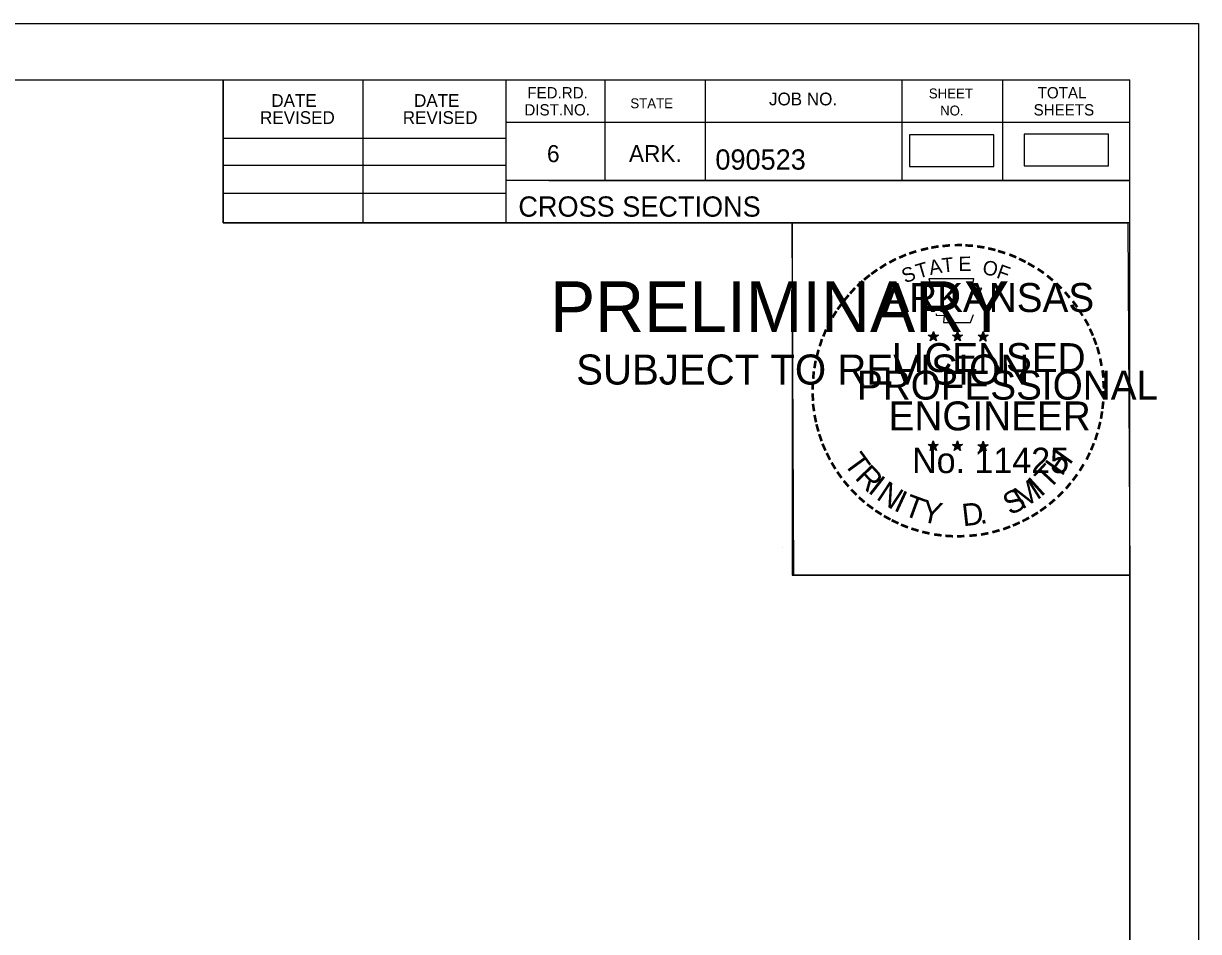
# Model space of a CAD drawing. Extents: x 1406028 to 1412453, y 321733 to 325986.
# Drawn here: x 1406671.6 to 1406752.8, y 322296.6 to 322359.3 of the extents above; entities that cross this region are included whole.
import ezdxf

# ---------------------------------------------------------------- set-up
doc = ezdxf.new("R2010")
doc.units = 0
for name, color, linetype in [('R_Border', 7, 'Continuous'), ('R_Border PE', 7, 'Continuous'), ('R_Border Prem', 7, 'Continuous'), ('R_Fin Surface', 7, 'Continuous'), ('R_No Plot', 7, 'Continuous')]:
    doc.layers.add(name, color=color, linetype=linetype)

msp = doc.modelspace()

# ---------------------------------------------------------------- linework, layer by layer
at = {"layer": 'R_Border'}
for p, q in [((1406431.883, 322355.45), (1406748.063, 322355.45)), ((1406685.423, 322345.57), (1406685.423, 322355.45)), ((1406695.103, 322345.57), (1406695.103, 322355.45)), ((1406704.963, 322355.45), (1406704.963, 322345.57)), ((1406711.803, 322355.45), (1406711.803, 322348.51)), ((1406718.743, 322355.45), (1406718.743, 322348.51)), ((1406732.323, 322355.45), (1406732.323, 322348.51)), ((1406739.263, 322355.45), (1406739.263, 322348.51)), ((1406748.063, 322149.99), (1406748.063, 322355.45)), ((1406748.063, 322352.51), (1406704.963, 322352.51)), ((1406748.063, 322352.53), (1406748.063, 322352.53)), ((1406685.423, 322351.43), (1406704.963, 322351.43)), ((1406685.423, 322349.57), (1406704.963, 322349.57)), ((1406748.063, 322348.51), (1406704.963, 322348.51)), ((1406707.923, 322348.51), (1406748.063, 322348.51)), ((1406685.423, 322347.63), (1406704.963, 322347.63)), ((1406748.063, 322345.57), (1406685.423, 322345.57))]:
    msp.add_line(p, q, dxfattribs=at)
at = {"layer": 'R_Border PE'}
for p, q in [((1406734.148, 322337.825), (1406734.497, 322337.714)), ((1406734.148, 322337.825), (1406734.401, 322337.78)), ((1406734.148, 322337.825), (1406734.385, 322337.703)), ((1406734.281, 322337.417), (1406734.497, 322337.714)), ((1406734.281, 322337.417), (1406734.407, 322337.661)), ((1406734.281, 322337.417), (1406734.495, 322337.634)), ((1406734.497, 322338.079), (1406734.456, 322337.827)), ((1406734.71, 322337.417), (1406734.495, 322337.631)), ((1406734.497, 322337.714), (1406734.497, 322338.079)), ((1406734.497, 322338.079), (1406734.546, 322337.829)), ((1406734.844, 322337.825), (1406734.497, 322337.714)), ((1406734.71, 322337.417), (1406734.497, 322337.714)), ((1406734.844, 322337.825), (1406734.558, 322337.776)), ((1406734.71, 322337.417), (1406734.573, 322337.708)), ((1406734.844, 322337.825), (1406734.64, 322337.723)), ((1406735.818, 322337.825), (1406736.167, 322337.714)), ((1406735.818, 322337.825), (1406736.071, 322337.78)), ((1406735.818, 322337.825), (1406736.055, 322337.703)), ((1406735.951, 322337.417), (1406736.167, 322337.714)), ((1406735.951, 322337.417), (1406736.077, 322337.661)), ((1406735.951, 322337.417), (1406736.165, 322337.634)), ((1406736.167, 322338.079), (1406736.126, 322337.827)), ((1406736.38, 322337.417), (1406736.165, 322337.631)), ((1406736.167, 322337.714), (1406736.167, 322338.079)), ((1406736.167, 322338.079), (1406736.216, 322337.829)), ((1406736.514, 322337.825), (1406736.167, 322337.714)), ((1406736.38, 322337.417), (1406736.167, 322337.714)), ((1406736.514, 322337.825), (1406736.228, 322337.776)), ((1406736.38, 322337.417), (1406736.243, 322337.708)), ((1406736.514, 322337.825), (1406736.31, 322337.723)), ((1406737.582, 322337.813), (1406737.931, 322337.702)), ((1406737.582, 322337.813), (1406737.835, 322337.768)), ((1406737.582, 322337.813), (1406737.819, 322337.691)), ((1406737.715, 322337.405), (1406737.931, 322337.702)), ((1406737.715, 322337.405), (1406737.841, 322337.649)), ((1406737.715, 322337.405), (1406737.929, 322337.622)), ((1406737.931, 322338.067), (1406737.89, 322337.815)), ((1406738.144, 322337.405), (1406737.929, 322337.619)), ((1406737.931, 322337.702), (1406737.931, 322338.067)), ((1406737.931, 322338.067), (1406737.98, 322337.817)), ((1406738.278, 322337.813), (1406737.931, 322337.702)), ((1406738.144, 322337.405), (1406737.931, 322337.702)), ((1406738.278, 322337.813), (1406737.992, 322337.764)), ((1406738.144, 322337.405), (1406738.007, 322337.696)), ((1406738.278, 322337.813), (1406738.074, 322337.711)), ((1406734.144, 322330.252), (1406734.493, 322330.141)), ((1406734.144, 322330.252), (1406734.397, 322330.207)), ((1406734.144, 322330.252), (1406734.381, 322330.13)), ((1406734.493, 322330.506), (1406734.452, 322330.254)), ((1406734.493, 322330.141), (1406734.493, 322330.506)), ((1406734.493, 322330.506), (1406734.542, 322330.256)), ((1406734.84, 322330.252), (1406734.493, 322330.141)), ((1406734.84, 322330.252), (1406734.554, 322330.203)), ((1406734.84, 322330.252), (1406734.636, 322330.15)), ((1406735.813, 322330.252), (1406736.162, 322330.141)), ((1406735.813, 322330.252), (1406736.066, 322330.207)), ((1406735.813, 322330.252), (1406736.05, 322330.13)), ((1406736.162, 322330.506), (1406736.121, 322330.254)), ((1406736.162, 322330.141), (1406736.162, 322330.506)), ((1406736.162, 322330.506), (1406736.211, 322330.256)), ((1406736.509, 322330.252), (1406736.162, 322330.141)), ((1406736.509, 322330.252), (1406736.223, 322330.203)), ((1406736.509, 322330.252), (1406736.305, 322330.15)), ((1406737.58, 322330.242), (1406737.929, 322330.131)), ((1406737.58, 322330.242), (1406737.833, 322330.197)), ((1406737.58, 322330.242), (1406737.817, 322330.12)), ((1406737.929, 322330.496), (1406737.888, 322330.244)), ((1406737.929, 322330.131), (1406737.929, 322330.496)), ((1406737.929, 322330.496), (1406737.978, 322330.246)), ((1406738.276, 322330.242), (1406737.929, 322330.131)), ((1406738.276, 322330.242), (1406737.99, 322330.193)), ((1406738.276, 322330.242), (1406738.072, 322330.14)), ((1406734.277, 322329.844), (1406734.493, 322330.141)), ((1406734.277, 322329.844), (1406734.403, 322330.088)), ((1406734.277, 322329.844), (1406734.491, 322330.061)), ((1406734.706, 322329.844), (1406734.491, 322330.058)), ((1406734.706, 322329.844), (1406734.493, 322330.141)), ((1406734.706, 322329.844), (1406734.569, 322330.135)), ((1406735.946, 322329.844), (1406736.162, 322330.141)), ((1406735.946, 322329.844), (1406736.072, 322330.088)), ((1406735.946, 322329.844), (1406736.16, 322330.061)), ((1406736.375, 322329.844), (1406736.16, 322330.058)), ((1406736.375, 322329.844), (1406736.162, 322330.141)), ((1406736.375, 322329.844), (1406736.238, 322330.135)), ((1406737.713, 322329.834), (1406737.929, 322330.131)), ((1406737.713, 322329.834), (1406737.839, 322330.078)), ((1406737.713, 322329.834), (1406737.927, 322330.051)), ((1406738.142, 322329.834), (1406737.927, 322330.048)), ((1406738.142, 322329.834), (1406737.929, 322330.131)), ((1406738.142, 322329.834), (1406738.005, 322330.125))]:
    msp.add_line(p, q, dxfattribs=at)
for points in [[(1406734.189, 322341.703), (1406734.458, 322340.876)], [(1406737.7, 322340.781), (1406737.842, 322341.065), (1406737.157, 322341.041), (1406737.305, 322341.703), (1406734.189, 322341.703)], [(1406734.681, 322339.28), (1406734.681, 322339.193), (1406735.244, 322339.174), (1406735.19, 322338.701), (1406737.06, 322338.701), (1406737.261, 322339.237)], [(1406734.497, 322338.079), (1406734.71, 322337.417), (1406734.148, 322337.825), (1406734.844, 322337.825), (1406734.281, 322337.417), (1406734.497, 322338.079)], [(1406736.167, 322338.079), (1406736.38, 322337.417), (1406735.818, 322337.825), (1406736.514, 322337.825), (1406735.951, 322337.417), (1406736.167, 322338.079)], [(1406737.931, 322338.067), (1406738.144, 322337.405), (1406737.582, 322337.813), (1406738.278, 322337.813), (1406737.715, 322337.405), (1406737.931, 322338.067)], [(1406734.493, 322330.506), (1406734.706, 322329.844), (1406734.144, 322330.252), (1406734.84, 322330.252), (1406734.277, 322329.844), (1406734.493, 322330.506)], [(1406736.162, 322330.506), (1406736.375, 322329.844), (1406735.813, 322330.252), (1406736.509, 322330.252), (1406735.946, 322329.844), (1406736.162, 322330.506)], [(1406737.929, 322330.496), (1406738.142, 322329.834), (1406737.58, 322330.242), (1406738.276, 322330.242), (1406737.713, 322329.834), (1406737.929, 322330.496)]]:
    msp.add_lwpolyline(points, dxfattribs=at)
for centre, radius in [((1406734.496, 322337.713), 0.172), ((1406734.496, 322337.713), 0.145), ((1406734.496, 322337.713), 0.116), ((1406734.496, 322337.713), 0.0991), ((1406734.496, 322337.713), 0.0747), ((1406734.496, 322337.713), 0.0495), ((1406734.496, 322337.713), 0.0296), ((1406736.166, 322337.713), 0.172), ((1406736.166, 322337.713), 0.145), ((1406736.166, 322337.713), 0.116), ((1406736.166, 322337.713), 0.0991), ((1406736.166, 322337.713), 0.0747), ((1406736.166, 322337.713), 0.0495), ((1406736.166, 322337.713), 0.0296), ((1406737.93, 322337.701), 0.172), ((1406737.93, 322337.701), 0.145), ((1406737.93, 322337.701), 0.116), ((1406737.93, 322337.701), 0.0991), ((1406737.93, 322337.701), 0.0747), ((1406737.93, 322337.701), 0.0495), ((1406737.93, 322337.701), 0.0296), ((1406734.492, 322330.14), 0.172), ((1406734.492, 322330.14), 0.145), ((1406734.492, 322330.14), 0.116), ((1406734.492, 322330.14), 0.0991), ((1406734.492, 322330.14), 0.0747), ((1406734.492, 322330.14), 0.0495), ((1406734.492, 322330.14), 0.0296), ((1406736.161, 322330.14), 0.172), ((1406736.161, 322330.14), 0.145), ((1406736.161, 322330.14), 0.116), ((1406736.161, 322330.14), 0.0991), ((1406736.161, 322330.14), 0.0747), ((1406736.161, 322330.14), 0.0495), ((1406736.161, 322330.14), 0.0296), ((1406737.928, 322330.13), 0.172), ((1406737.928, 322330.13), 0.145), ((1406737.928, 322330.13), 0.116), ((1406737.928, 322330.13), 0.0991), ((1406737.928, 322330.13), 0.0747), ((1406737.928, 322330.13), 0.0495), ((1406737.928, 322330.13), 0.0296)]:
    msp.add_circle(centre, radius, dxfattribs=at)
at = {"layer": 'R_Fin Surface'}
for points in [[(1406732.847, 322349.461), (1406738.68, 322349.461), (1406738.68, 322351.647), (1406732.847, 322351.647)], [(1406740.76, 322349.518), (1406746.594, 322349.518), (1406746.594, 322351.704), (1406740.76, 322351.704)]]:
    msp.add_lwpolyline(points, close=True, dxfattribs=at)
at = {"layer": 'R_No Plot'}
for p, q in [((1406419.482, 322359.344), (1406752.815, 322359.344)), ((1406724.097, 322323.114), (1406724.097, 322323.114))]:
    msp.add_line(p, q, dxfattribs=at)
for points in [[(1406419.475, 322359.344), (1406752.815, 322359.344), (1406752.815, 322146.007), (1406419.475, 322146.007)], [(1406665.803, 322355.45), (1406685.423, 322355.45), (1406685.423, 322345.57), (1406701.535, 322345.57), (1406724.734, 322345.57), (1406724.734, 322321.237), (1406748.063, 322321.237), (1406748.063, 322149.99), (1406431.883, 322149.99), (1406431.883, 322355.45)], [(1406724.734, 322345.57), (1406747.942, 322345.57), (1406748.063, 322321.237), (1406724.855, 322321.237)]]:
    msp.add_lwpolyline(points, close=True, dxfattribs=at)

# ---------------------------------------------------------------- texts
at = {"layer": 'R_Border'}
for s, height, p in [('FED.RD.', 0.7819, (1406706.443, 322354.17)), ('JOB NO.', 0.8792, (1406723.143, 322353.69)), ('SHEET', 0.684, (1406734.183, 322354.17)), ('TOTAL', 0.7819, (1406741.703, 322354.17)), ('DATE', 0.8792, (1406688.761, 322353.586)), ('DATE', 0.8792, (1406698.621, 322353.586)), ('DIST.NO.', 0.7819, (1406706.243, 322352.99)), ('STATE', 0.684, (1406713.563, 322353.49)), ('SHEETS', 0.7819, (1406741.423, 322352.99)), ('REVISED', 0.8792, (1406687.981, 322352.406)), ('REVISED', 0.8792, (1406697.841, 322352.406)), ('NO.', 0.684, (1406734.963, 322352.99)), ('6', 1.172, (1406707.803, 322349.77)), ('ARK.', 1.1723, (1406713.463, 322349.77)), ('090523', 1.4, (1406719.439, 322349.249)), ('CROSS SECTIONS', 1.4, (1406705.826, 322346))]:
    msp.add_text(s, height=height, rotation=360, dxfattribs=at).set_placement(p)
at = {"layer": 'R_Border PE'}
for s, height, rotation, p in [('-', 1.6, 10.21935, (1406734.365, 322343.233)), ('-', 1.6, 5.89682, (1406735.094, 322343.343)), ('-', 1.6, 0.18623, (1406735.866, 322343.415)), ('-', 1.6, 357.74304, (1406736.589, 322343.402)), ('-', 1.6, 352.16172, (1406737.333, 322343.346)), ('-', 1.6, 28.79182, (1406731.67, 322342.244)), ('-', 1.6, 24.30721, (1406732.303, 322342.561)), ('-', 1.6, 19.17608, (1406732.937, 322342.83)), ('-', 1.6, 13.63015, (1406733.687, 322343.071)), ('T', 1, 6.02276, (1406735.133, 322342.129)), ('E', 1, 0.83234, (1406736.238, 322342.239)), ('-', 1.6, 347.20489, (1406738.052, 322343.232)), ('-', 1.6, 342.3362, (1406738.687, 322343.077)), ('-', 1.6, 337.85509, (1406739.422, 322342.854)), ('-', 1.6, 334.12109, (1406740.053, 322342.583)), ('-', 1.6, 36.23174, (1406730.495, 322341.479)), ('-', 1.6, 34.06357, (1406731.073, 322341.874)), ('S', 1, 21.59401, (1406732.544, 322341.381)), ('T', 1, 16.4036, (1406733.458, 322341.712)), ('A', 1, 11.21318, (1406734.284, 322341.963)), ('O', 1, 350.4515, (1406737.842, 322342.029)), ('F', 1, 340.07066, (1406738.796, 322341.801)), ('-', 1.6, 329.64089, (1406740.632, 322342.3)), ('-', 1.6, 325.86266, (1406741.275, 322341.939)), ('-', 1.6, 42.96224, (1406729.586, 322340.684)), ('-', 1.6, 38.95066, (1406730.019, 322341.101)), ('-', 1.6, 320.52971, (1406741.885, 322341.513)), ('-', 1.6, 48.42305, (1406729.138, 322340.206)), ('ARKANSAS', 2, 360, (1406731.042, 322339.415)), ('-', 1.6, 315.57859, (1406742.484, 322341.025)), ('-', 1.6, 309.87973, (1406743.053, 322340.475)), ('-', 1.6, 54.23247, (1406728.322, 322339.153)), ('-', 1.6, 50.61417, (1406728.735, 322339.72)), ('-', 1.6, 306.65218, (1406743.578, 322339.873)), ('-', 1.6, 58.07063, (1406727.997, 322338.626)), ('-', 1.4, 303.67529, (1406744.064, 322339.305)), ('-', 1.6, 62.87135, (1406727.684, 322338.012)), ('-', 1.6, 299.66835, (1406744.383, 322338.698)), ('-', 1.6, 294.66279, (1406744.707, 322338.086)), ('-', 1.6, 72.39447, (1406727.206, 322336.771)), ('-', 1.6, 67.77427, (1406727.425, 322337.401)), ('DWB', 0.01, 360, (1406734.484, 322337.708)), ('DWB', 0.01, 360, (1406736.154, 322337.708)), ('DWB', 0.01, 360, (1406737.918, 322337.698)), ('-', 1.6, 290.57283, (1406744.964, 322337.509)), ('-', 1.6, 75.46096, (1406727.009, 322336.057)), ('LICENSED', 2, 360, (1406731.639, 322335.266)), ('-', 1.6, 285.12326, (1406745.198, 322336.929)), ('-', 1.6, 81.20126, (1406726.877, 322335.344)), ('-', 1.6, 280.54934, (1406745.398, 322336.187)), ('-', 1.6, 85.18634, (1406726.801, 322334.653)), ('PROFESSIONAL', 2, 360, (1406729.216, 322333.362)), ('-', 1.6, 276.59616, (1406745.56, 322335.419)), ('-', 1.6, 89.06224, (1406726.776, 322333.952)), ('-', 1.6, 274.33011, (1406745.62, 322334.697)), ('-', 1.6, 94.19588, (1406726.811, 322333.227)), ('-', 1.6, 269.94067, (1406745.654, 322334.065)), ('-', 1.6, 98.94793, (1406726.883, 322332.56)), ('ENGINEER', 2, 360, (1406731.403, 322331.237)), ('-', 1.6, 263.5172, (1406745.635, 322333.399)), ('-', 1.6, 101.71495, (1406727.018, 322331.827)), ('-', 1.6, 255.7626, (1406745.454, 322332.067)), ('-', 1.6, 260.99529, (1406745.564, 322332.745)), ('-', 1.6, 105.45785, (1406727.18, 322331.232)), ('-', 1.6, 109.08742, (1406727.395, 322330.601)), ('-', 1.6, 252.86809, (1406745.273, 322331.347)), ('-', 1.6, 114.06432, (1406727.649, 322330.005)), ('-', 1.6, 247.88866, (1406745.05, 322330.674)), ('-', 1.6, 115.72885, (1406727.954, 322329.387)), ('T', 1.54, 306.04056, (1406728.252, 322328.979)), ('No. 11425', 1.757, 360, (1406733.03, 322328.286)), ('DWB', 0.01, 360, (1406734.48, 322330.136)), ('DWB', 0.01, 360, (1406736.149, 322330.136)), ('DWB', 0.01, 360, (1406737.916, 322330.126)), ('H', 1.54, 54.60883, (1406743.373, 322328.014)), ('-', 1.6, 244.61971, (1406744.788, 322330.045)), ('-', 1.6, 120.44712, (1406728.311, 322328.801)), ('R', 1.54, 314.00497, (1406729.015, 322327.931)), ('T', 1.54, 46.64442, (1406742.483, 322327.072)), ('-', 1.6, 239.07125, (1406744.394, 322329.293)), ('-', 1.6, 125.89344, (1406728.714, 322328.24)), ('-', 1.6, 130.71812, (1406729.176, 322327.688)), ('I', 1.54, 321.96938, (1406729.915, 322326.999)), ('M', 1.54, 32.65632, (1406740.637, 322325.747)), ('I', 1.54, 42.11359, (1406741.921, 322326.594)), ('-', 1.6, 233.84524, (1406743.992, 322328.64)), ('-', 1.6, 134.22381, (1406729.693, 322327.143)), ('N', 1.54, 326.50021, (1406730.483, 322326.528)), ('I', 1.54, 335.36034, (1406731.691, 322325.742)), ('S', 1.54, 26.9312, (1406739.798, 322325.341)), ('-', 1.6, 225.76533, (1406743.083, 322327.51)), ('-', 1.6, 231.25377, (1406743.562, 322328.074)), ('-', 1.6, 138.93382, (1406730.218, 322326.679)), ('-', 1.6, 144.64634, (1406730.774, 322326.273)), ('T', 1.54, 339.89117, (1406732.352, 322325.414)), ('Y', 1.54, 347.85558, (1406733.569, 322324.969)), ('D', 1.54, 6.39691, (1406736.554, 322324.61)), ('-', 1.6, 221.08509, (1406742.561, 322327.001)), ('-', 1.6, 148.08978, (1406731.335, 322325.902)), ('-', 1.6, 151.57039, (1406731.914, 322325.577)), ('-', 1.6, 212.24909, (1406741.478, 322326.142)), ('-', 1.6, 215.73633, (1406742.012, 322326.529)), ('-', 1.6, 154.60019, (1406732.436, 322325.33)), ('-', 1.6, 158.56121, (1406733.06, 322325.076)), ('-', 1.6, 162.79826, (1406733.747, 322324.863)), ('.', 1.54, 13.76417, (1406737.746, 322324.738)), ('-', 1.6, 200.71842, (1406739.677, 322325.204)), ('-', 1.6, 204.25161, (1406740.296, 322325.477)), ('-', 1.6, 207.35684, (1406740.92, 322325.796)), ('-', 1.6, 167.55551, (1406734.462, 322324.699)), ('-', 1.6, 173.11546, (1406735.234, 322324.589)), ('-', 1.6, 176.51827, (1406735.982, 322324.536)), ('-', 1.6, 181.59176, (1406736.726, 322324.555)), ('-', 1.6, 185.81666, (1406737.535, 322324.631)), ('-', 1.6, 191.28576, (1406738.271, 322324.763)), ('-', 1.6, 195.47429, (1406739, 322324.962))]:
    msp.add_text(s, height=height, rotation=rotation, dxfattribs=at).set_placement(p)
at = {"layer": 'R_Border Prem'}
for s, height, p in [('PRELIMINARY', 3.5, (1406708.014, 322338.033)), ('DWB', 0.01, (1406708.761, 322339.882)), ('SUBJECT TO REVISION', 2.07511, (1406709.823, 322334.404))]:
    msp.add_text(s, height=height, rotation=360, dxfattribs=at).set_placement(p)

doc.saveas('drawing.dxf')
